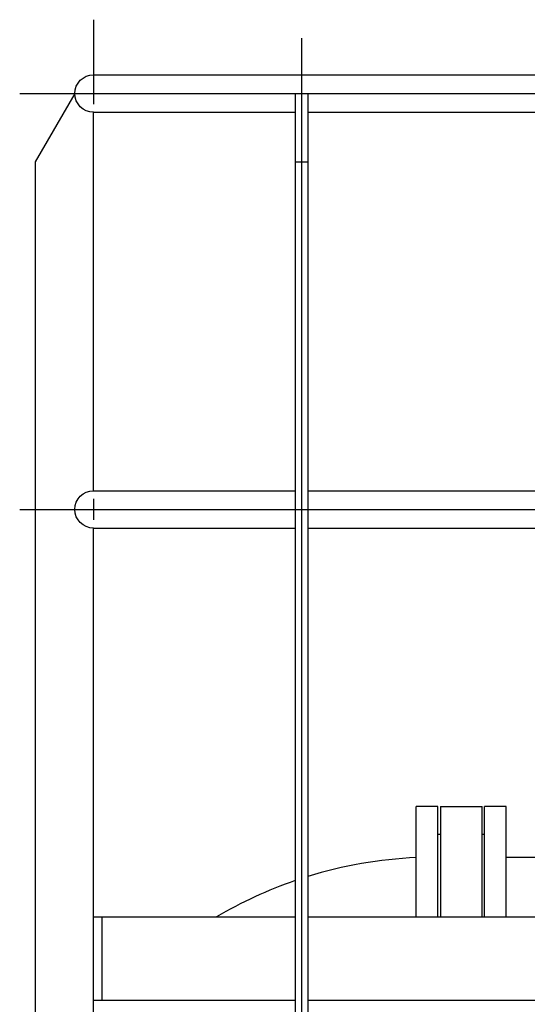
# Model space of a CAD drawing. Extents: x -89225 to 110569, y 13360 to 87647.
# Tile 442 of 478: x 100423 to 101034, y 67339 to 68523. Entities that reach past the tile are written whole.
import ezdxf

# ---------------------------------------------------------------- set-up
doc = ezdxf.new("R2010")
doc.units = 0
doc.layers.add('Iv-Lines 035', color=4, linetype='Continuous')

# ---------------------------------------------------------------- blocks, each defined once
blk = doc.blocks.new('Bordes been 1 ZAZ')
for p, q in [((1238543.7, -981648.3, 1600), (1238543.7, -981749.7, 1600)), ((1238293.7, -981670.4, 1600), (1238293.7, -983047.6, 1600)), ((1238543.7, -981714.6, 1600), (1230133.7, -981714.6, 1600)), ((1238632.4, -981737.1, 1600), (1230027.4, -981737.1, 1600)), ((1238286.2, -981737.1, 1600), (1238286.2, -983015.1, 1600)), ((1238301.2, -981737.1, 1600), (1238286.2, -981737.1, 1600)), ((1238301.2, -981737.1, 1600), (1238301.2, -983015.1, 1600)), ((1238566.2, -981737.1, 1600), (1238613.7, -981819.4, 1600)), ((1238286.2, -981759.6, 1600), (1236982.8, -981759.6, 1600)), ((1238543.7, -981759.6, 1600), (1238301.2, -981759.6, 1600)), ((1238543.7, -982214.6, 1600), (1238543.7, -981759.6, 1600)), ((1238301.2, -981819.4, 1600), (1238286.2, -981819.4, 1600)), ((1238613.7, -981819.4, 1600), (1238613.7, -983015.1, 1600)), ((1238286.2, -982214.6, 1600), (1236982.8, -982214.6, 1600)), ((1238543.7, -982214.6, 1600), (1238301.2, -982214.6, 1600)), ((1238543.7, -982224.5, 1600), (1238543.7, -982249.7, 1600)), ((1238632.4, -982237.1, 1600), (1230027.4, -982237.1, 1600)), ((1238286.2, -982259.6, 1600), (1236982.8, -982259.6, 1600)), ((1238543.7, -982259.6, 1600), (1238301.2, -982259.6, 1600)), ((1238543.7, -983045.1, 1600), (1238543.7, -982259.6, 1600)), ((1238286.2, -982727.1, 1600), (1236982.8, -982727.1, 1600)), ((1238543.7, -982727.1, 1600), (1238301.2, -982727.1, 1600)), ((1238533.7, -982727.1, 1600), (1238533.7, -982827.1, 1600)), ((1238286.2, -982827.1, 1600), (1236982.8, -982827.1, 1600)), ((1238543.7, -982827.1, 1600), (1238301.2, -982827.1, 1600))]:
    blk.add_line(p, q)
for centre in [(1238543.7, -981737.1, 1600), (1238543.7, -982237.1, 1600)]:
    blk.add_arc(centre, 22.5, 270, 90)
blk = doc.blocks.new('Beuchtingstank doorsnede')
for p, q in [((1213681, -937959.1), (1213681, -937826.2)), ((1213707, -937826.2), (1213681, -937826.2)), ((1213707, -937959.1), (1213707, -937826.2)), ((1213710, -937826.2), (1213710, -937959.1)), ((1213710, -937826.2), (1213760, -937826.2)), ((1213760, -937959.1), (1213760, -937826.2)), ((1213763, -937959.1), (1213763, -937826.2)), ((1213789, -937826.2), (1213763, -937826.2)), ((1213789, -937959.1), (1213789, -937826.2)), ((1213707, -937859.7), (1213710, -937859.7)), ((1213760, -937859.7), (1213763, -937859.7)), ((1213789, -937887.2), (1213888.8, -937887.2))]:
    blk.add_line(p, q)
for start, end in [(92.5472, 107.2537), (109.0012, 120.5685)]:
    blk.add_arc((1213704, -938404.7), 517.5, start, end)

msp = doc.modelspace()

# ---------------------------------------------------------------- block references
at = {"layer": 'Iv-Lines 035', "xscale": -1}
msp.add_blockref('Bordes been 1 ZAZ', (1339055.8, 1050171.4), dxfattribs=at)
at = {"layer": 'Iv-Lines 035'}
msp.add_blockref('Beuchtingstank doorsnede', (-1112780.9, 1005403.4), dxfattribs=at)

doc.saveas('drawing.dxf')
